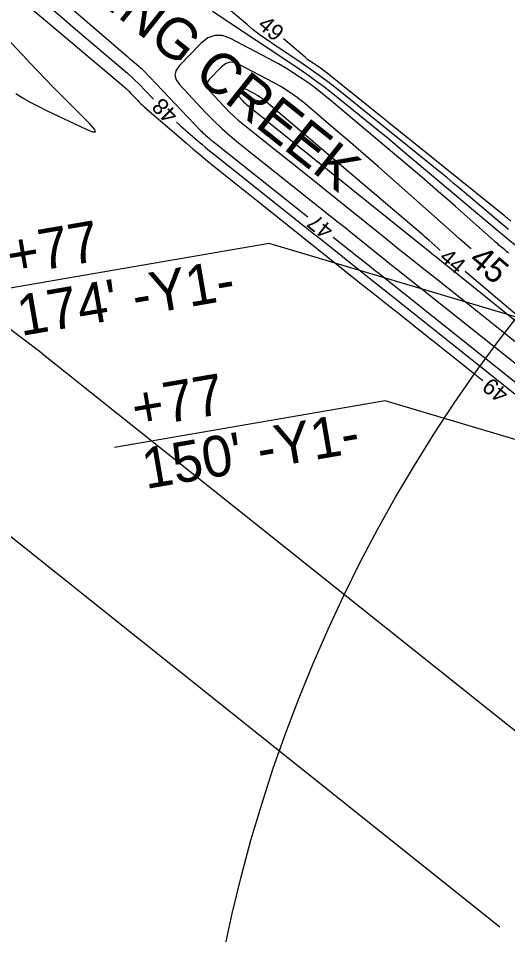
# Model space of a CAD drawing. Extents: x 2384780 to 2405861, y 547869 to 573706.
# Drawn here: x 2392121.2 to 2392181.3, y 553380.2 to 553492.7 of the extents above; entities that cross this region are included whole.
import ezdxf

# ---------------------------------------------------------------- set-up
doc = ezdxf.new("R2010")
doc.units = 0
for name, color, linetype in [('Breaklines', 7, 'Continuous'), ('Old_Level_60', 7, 'Continuous'), ('Old_Level_61', 7, 'Continuous'), ('Old_Level_63', 7, 'Continuous'), ('Prop Buffer Zone 1', 7, 'Continuous'), ('Prop Buffer Zone 2', 7, 'Continuous')]:
    doc.layers.add(name, color=color, linetype=linetype)

msp = doc.modelspace()

# ---------------------------------------------------------------- linework, layer by layer
at = {"layer": 'Old_Level_60'}
for points in [[(2392113.51525, 553506.0565), (2392134.5955, 553487.96175), (2392134.78925, 553487.79575), (2392134.9835, 553487.63), (2392135.178, 553487.46475), (2392135.373, 553487.29975), (2392136.01025, 553486.76175), (2392136.145, 553486.6445), (2392136.27675, 553486.524), (2392136.405, 553486.4), (2392136.53, 553486.27225), (2392143.5505, 553478.90925), (2392143.69325, 553478.76325), (2392143.839, 553478.62075), (2392143.98825, 553478.48175), (2392144.141, 553478.3465), (2392144.64525, 553477.91), (2392144.75375, 553477.817), (2392144.86325, 553477.72525), (2392144.9735, 553477.6345), (2392145.085, 553477.545), (2392156.712, 553468.30675)], [(2392112.60525, 553504.69275), (2392123.94475, 553494.95925), (2392125.2545, 553493.83725), (2392126.5665, 553492.71775), (2392127.881, 553491.601), (2392129.1975, 553490.48675), (2392133.7965, 553486.603), (2392134.56225, 553485.9385), (2392135.3095, 553485.25375), (2392136.03775, 553484.54925), (2392136.7475, 553483.82475), (2392137.75725, 553482.76575)], [(2392120.0885, 553496.15125), (2392133.81675, 553484.55775), (2392134.11, 553484.30325), (2392134.39625, 553484.041), (2392134.675, 553483.77125), (2392134.94675, 553483.49375), (2392135.82275, 553482.57525), (2392136.0125, 553482.38075), (2392136.207, 553482.191), (2392136.406, 553482.006), (2392136.60925, 553481.8255), (2392141.799, 553477.3325), (2392142.6345, 553476.61675), (2392143.47775, 553475.91), (2392144.328, 553475.212), (2392145.186, 553474.523), (2392148.00025, 553472.287), (2392148.60325, 553471.8075), (2392149.206, 553471.328), (2392149.8085, 553470.84825), (2392150.411, 553470.36825), (2392163.7, 553459.7765), (2392164.73475, 553458.952), (2392165.76975, 553458.128), (2392166.80525, 553457.30425), (2392167.841, 553456.481), (2392171.22475, 553453.7925), (2392171.94975, 553453.216), (2392172.6745, 553452.6395), (2392173.39925, 553452.06275), (2392174.1235, 553451.4855), (2392178.19925, 553448.237)], [(2392181.38525, 553466.745), (2392180.2395, 553467.69375), (2392179.09975, 553468.64975), (2392175.3865, 553471.78425), (2392174.58875, 553472.4535), (2392173.78725, 553473.118), (2392172.98175, 553473.77775), (2392172.17225, 553474.4325), (2392160.224, 553484.04), (2392159.174, 553484.865), (2392158.10575, 553485.66575), (2392157.02, 553486.44175), (2392155.916, 553487.1935), (2392152.281, 553489.60925), (2392151.5105, 553490.13825), (2392150.75725, 553490.68975), (2392150.02075, 553491.26375), (2392149.3015, 553491.86025), (2392145.51975, 553495.09425)], [(2392192.41, 553456.39875), (2392190.1295, 553458.342), (2392189.073, 553459.2355), (2392188.00975, 553460.121), (2392186.94025, 553460.99875), (2392185.86375, 553461.86825), (2392182.33725, 553464.696), (2392181.5835, 553465.30425), (2392180.8335, 553465.91725), (2392180.0875, 553466.535), (2392179.3455, 553467.1575), (2392169.13725, 553475.7745), (2392167.83575, 553476.8665), (2392166.528, 553477.95075), (2392165.2135, 553479.02725), (2392163.89275, 553480.09575), (2392159.5675, 553483.5735), (2392158.63275, 553484.308), (2392157.68225, 553485.0205), (2392156.7155, 553485.7115), (2392155.733, 553486.3805), (2392144.993, 553493.518)], [(2392181.364, 553463.86575), (2392181.14425, 553464.05425), (2392180.92375, 553464.2415), (2392180.202, 553464.852), (2392180.04775, 553464.983), (2392179.89425, 553465.11525), (2392179.7415, 553465.24825), (2392179.5895, 553465.382), (2392174.8295, 553469.59925), (2392173.80675, 553470.5), (2392172.779, 553471.3945), (2392171.7455, 553472.28275), (2392170.707, 553473.16475), (2392159.875, 553482.3085), (2392159.58, 553482.556), (2392159.2835, 553482.80175), (2392158.98575, 553483.0455), (2392158.6865, 553483.28775), (2392157.70625, 553484.07575), (2392157.4945, 553484.24225), (2392157.279, 553484.40375), (2392157.06, 553484.56025), (2392156.8375, 553484.712), (2392154.5915, 553486.2045), (2392154.1065, 553486.51775), (2392153.61375, 553486.81825), (2392153.1135, 553487.106), (2392152.6055, 553487.38075), (2392147.2395, 553490.194), (2392146.2435, 553490.5595), (2392145.303, 553490.583), (2392144.41775, 553490.26425), (2392143.58775, 553489.6035), (2392140.96675, 553486.886), (2392140.5445, 553486.30275), (2392140.401, 553485.7175), (2392140.5365, 553485.1305), (2392140.95075, 553484.5415)], [(2392181.65925, 553467.774), (2392181.2325, 553468.13425), (2392181.14075, 553468.21125), (2392181.0485, 553468.28775), (2392180.956, 553468.3635), (2392180.86275, 553468.43875), (2392159.08475, 553485.9505), (2392158.82475, 553486.15475), (2392158.5605, 553486.353), (2392158.2915, 553486.545), (2392158.01825, 553486.73125), (2392157.1185, 553487.32925), (2392156.92775, 553487.46), (2392156.74125, 553487.5965), (2392156.559, 553487.73875), (2392156.381, 553487.8865), (2392153.7275, 553490.1555)], [(2392140.95075, 553484.5415), (2392144.20625, 553481.073), (2392145.158, 553480.09525), (2392146.1435, 553479.15425), (2392147.16275, 553478.24975), (2392148.2155, 553477.38175), (2392159.666, 553468.28875), (2392160.45925, 553467.65775), (2392161.25175, 553467.02575), (2392162.04325, 553466.39225), (2392162.83375, 553465.758), (2392165.41475, 553463.6835), (2392165.968, 553463.23925), (2392166.522, 553462.796), (2392167.07675, 553462.3535), (2392167.632, 553461.91175), (2392182.75175, 553449.9045)], [(2392172.9895, 553464.196), (2392172.6785, 553464.47025), (2392171.566, 553465.45575), (2392171.327, 553465.66625), (2392171.087, 553465.8755), (2392170.84575, 553466.0835), (2392170.6035, 553466.29025), (2392151.372, 553482.61), (2392151.111, 553482.8195), (2392150.83975, 553483.0135), (2392150.558, 553483.19225), (2392150.266, 553483.35575), (2392149.19, 553483.92), (2392149.03875, 553483.9755), (2392148.89575, 553483.979), (2392148.7615, 553483.93075), (2392148.6355, 553483.8305), (2392148.2375, 553483.41775), (2392148.1735, 553483.32925), (2392148.15175, 553483.2405), (2392148.17225, 553483.15125), (2392148.235, 553483.06175)], [(2392148.235, 553483.06175), (2392148.72925, 553482.53525), (2392148.87375, 553482.38675), (2392149.0235, 553482.244), (2392149.17825, 553482.1065), (2392149.338, 553481.97475), (2392150.72375, 553480.8745), (2392151.0205, 553480.6385), (2392151.31675, 553480.402), (2392151.613, 553480.16525), (2392151.9085, 553479.92775), (2392171.6675, 553464.046), (2392171.9095, 553463.85175), (2392172.15175, 553463.65775), (2392172.39425, 553463.4645), (2392172.637, 553463.27125), (2392173.4305, 553462.641), (2392173.6005, 553462.50575), (2392173.77025, 553462.3705), (2392173.93975, 553462.23475), (2392174.10925, 553462.09875), (2392195.66825, 553444.75775)], [(2392140.5725, 553479.926), (2392141.08925, 553479.46775), (2392143.24025, 553477.6055), (2392143.70325, 553477.209), (2392144.17025, 553476.8175), (2392144.6415, 553476.43075), (2392145.11675, 553476.049), (2392153.00525, 553469.781), (2392154.422, 553468.655), (2392155.838, 553467.5285), (2392157.25375, 553466.4015), (2392158.669, 553465.27375), (2392163.2915, 553461.5895), (2392164.28225, 553460.8), (2392165.27325, 553460.01125), (2392166.2645, 553459.2225), (2392167.25625, 553458.4345), (2392176.51075, 553451.081), (2392177.9235, 553449.95825), (2392179.33575, 553448.83475), (2392180.74775, 553447.7105), (2392182.15925, 553446.586)], [(2392159.84375, 553465.81825), (2392161.77925, 553464.2805), (2392162.12525, 553464.0055), (2392162.47125, 553463.73025), (2392162.81725, 553463.455), (2392163.163, 553463.1795), (2392164.29225, 553462.27925), (2392164.53425, 553462.0865), (2392164.77625, 553461.89375), (2392165.0185, 553461.70125), (2392165.26075, 553461.5085), (2392185.32125, 553445.5695)], [(2392195.481, 553445.161), (2392176.03575, 553461.60375)]]:
    msp.add_lwpolyline(points, dxfattribs=at)
at = {"layer": 'Old_Level_61'}
for points in [[(2392120.84975, 553483.44275), (2392121.77225, 553482.877), (2392122.711, 553482.34025), (2392123.6655, 553481.8325), (2392124.636, 553481.354), (2392129.47725, 553479.05775), (2392130.284, 553478.72925), (2392130.6295, 553478.72775), (2392130.51375, 553479.05325), (2392129.93675, 553479.706), (2392125.448, 553484.24175), (2392124.48975, 553485.21725), (2392123.5385, 553486.19925), (2392122.5945, 553487.1885), (2392121.65725, 553488.18425), (2392120.23, 553489.71225)], [(2392176.7945, 553464.371), (2392176.639, 553464.505), (2392175.3535, 553465.62425), (2392174.0745, 553466.75075), (2392165.39725, 553474.43875), (2392164.1605, 553475.5285), (2392162.91825, 553476.61175), (2392161.67025, 553477.688), (2392160.41625, 553478.758), (2392156.311, 553482.24175), (2392155.4135, 553482.962), (2392154.48025, 553483.6295), (2392153.51175, 553484.24425), (2392152.50775, 553484.80625), (2392148.21475, 553487.057), (2392147.64125, 553487.2675), (2392147.0995, 553487.281), (2392146.5895, 553487.0975), (2392146.1115, 553486.717), (2392144.602, 553485.152), (2392144.359, 553484.816), (2392144.27625, 553484.479), (2392144.35425, 553484.14075), (2392144.593, 553483.80175)], [(2392144.593, 553483.80175), (2392146.46775, 553481.80425), (2392147.016, 553481.241), (2392147.5835, 553480.699), (2392148.1705, 553480.17825), (2392148.77675, 553479.67825), (2392154.033, 553475.50425), (2392155.1585, 553474.609), (2392156.283, 553473.71225), (2392157.406, 553472.8135), (2392158.52775, 553471.91325), (2392166.41825, 553465.571), (2392167.878, 553464.3995), (2392169.33925, 553463.23), (2392170.8025, 553462.06275), (2392172.26725, 553460.89775), (2392177.05525, 553457.0955), (2392178.0805, 553456.28), (2392179.1045, 553455.46275), (2392180.1275, 553454.644), (2392181.149, 553453.82375), (2392190.24275, 553446.509)]]:
    msp.add_lwpolyline(points, dxfattribs=at)
at = {"layer": 'Old_Level_63'}
for points in [[(2392190.8755, 553453.4645), (2392151.95425, 553465.03875), (2392118.6825, 553459.3015)], [(2392205.15025, 553434.171), (2392166.229, 553445.74525), (2392132.95725, 553440.008)]]:
    msp.add_lwpolyline(points, dxfattribs=at)
msp.add_circle((2392330.5416, 553340.35211), 187.93516, dxfattribs=at)
at = {"layer": 'Prop Buffer Zone 1'}
for points in [[(2392124.08725, 553451.546), (2392114.19625, 553458.99725), (2392071.873, 553495.0885), (2392029.39475, 553529.693), (2391988.35325, 553564.468), (2391947.16525, 553600.4885)], [(2392124.09025, 553451.54375), (2392199.427, 553391.51225)]]:
    msp.add_lwpolyline(points, dxfattribs=at)
at = {"layer": 'Prop Buffer Zone 2'}
msp.add_lwpolyline([(2392111.6265, 553435.90225), (2392180.29325, 553381.186)], dxfattribs=at)

# ---------------------------------------------------------------- texts
at = {"layer": 'Breaklines'}
msp.add_text('TRIBUTARY TO FALLING CREEK', height=4.9999995, rotation=321.5230806, dxfattribs=at).set_placement((2392079.41542, 553535.66158))
at = {"layer": 'Old_Level_60'}
for s, rotation, p in [('49', 319.4638833, (2392150.4325, 553491.6575)), ('48', 134.7526972, (2392140.9075, 553480.95575)), ('47', 141.5307333, (2392160.022, 553466.954)), ('44', 319.6015583, (2392172.73325, 553463.09275)), ('49', 141.44335, (2392181.54425, 553446.84975))]:
    msp.add_text(s, height=2, rotation=rotation, dxfattribs=at).set_placement(p)
at = {"layer": 'Old_Level_61'}
msp.add_text('45', height=3, rotation=319.6115306, dxfattribs=at).set_placement((2392176.348, 553462.7705))
at = {"layer": 'Old_Level_63'}
for s, p in [('+77', (2392120.2135, 553461.0665)), ("174' -Y1-", (2392121.488, 553453.6755)), ('+77', (2392135.544, 553442.287)), ("150' -Y1-", (2392136.8185, 553434.896))]:
    msp.add_text(s, height=5, rotation=9.7834278, dxfattribs=at).set_placement(p)

doc.saveas('drawing.dxf')
